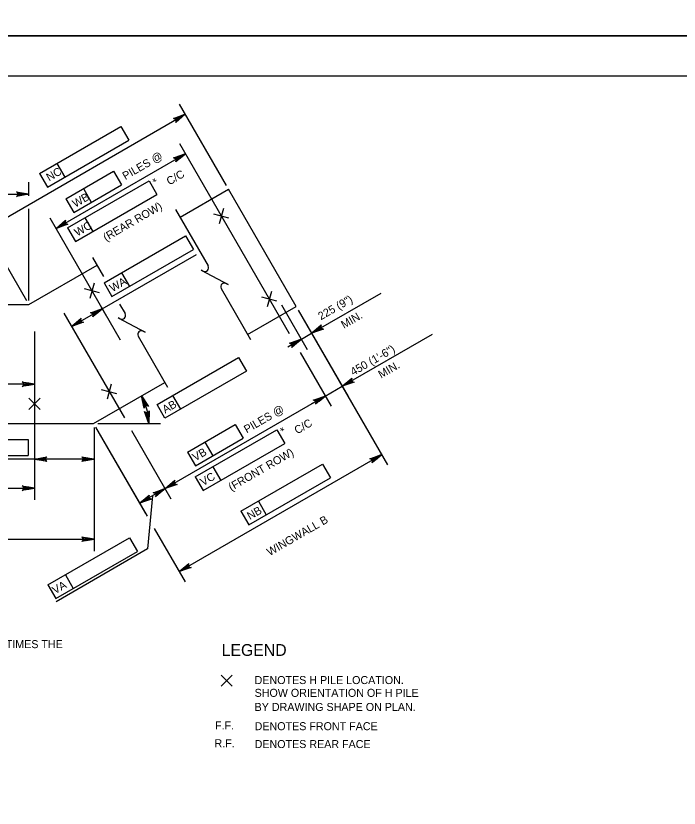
# Model space of a CAD drawing. Extents: x 638340 to 640241, y 295465 to 298435.
# Drawn here: x 639653.4 to 639902.2, y 296364 to 296661 of the extents above; entities that cross this region are included whole.
import ezdxf

# ---------------------------------------------------------------- set-up
doc = ezdxf.new("R2010")
doc.units = 0
for name, color, linetype in [('2', 7, 'Continuous'), ('3', 7, 'Continuous'), ('4', 7, 'Continuous'), ('PLT-BNDY', 7, 'Continuous')]:
    doc.layers.add(name, color=color, linetype=linetype)

# ---------------------------------------------------------------- blocks, each defined once
blk = doc.blocks.new('PILE')
at = {"layer": '2'}
for p, q in [((-2.651625, -2.651625), (2.651625, 2.651625)), ((-2.651625, 2.651625), (2.651625, -2.651625))]:
    blk.add_line(p, q, dxfattribs=at)

msp = doc.modelspace()

# ---------------------------------------------------------------- linework, layer by layer
at = {"layer": '2'}
for p, q in [((639316.46, 296638.46), (640102.69, 296638.46)), ((639732.41, 296597.31), (639714.76, 296627.89)), ((639642.12, 296580.84), (639716.97, 296624.05)), ((639662.28, 296601.88), (639692.86, 296619.53)), ((639692.86, 296619.53), (639695.81, 296614.41)), ((639665.24, 296596.76), (639695.81, 296614.41)), ((639714.78, 296613.09), (639755.91, 296541.84)), ((639716.99, 296609.26), (639668.49, 296581.25)), ((639668.83, 296605.66), (639671.79, 296600.54)), ((639672.23, 296592.41), (639690.11, 296602.73)), ((639690.11, 296602.73), (639693.07, 296597.61)), ((639662.28, 296601.88), (639665.24, 296596.76)), ((639672.79, 296581.49), (639703.37, 296599.13)), ((639703.37, 296599.13), (639706.32, 296594.02)), ((639658.34, 296593.47), (639658.34, 296598.59)), ((639675.19, 296587.29), (639693.07, 296597.61)), ((639678.78, 296596.19), (639681.73, 296591.07)), ((639547.33, 296594.16), (639658.34, 296594.16)), ((639675.74, 296576.38), (639706.32, 296594.02)), ((639672.23, 296592.41), (639675.19, 296587.29)), ((639658.34, 296554.3), (639658.34, 296588.61)), ((639657.57, 296554.09), (639639.91, 296584.68)), ((639692.67, 296539.37), (639666.27, 296585.09)), ((639679.34, 296585.27), (639682.29, 296580.16)), ((639672.79, 296581.49), (639675.74, 296576.38)), ((639686.52, 296560.88), (639717.1, 296578.52)), ((639717.1, 296578.52), (639720.05, 296573.4)), ((639689.47, 296555.76), (639720.05, 296573.4)), ((639685.85, 296551.18), (639721.13, 296571.54)), ((639693.07, 296564.66), (639696.02, 296559.54)), ((639686.52, 296560.88), (639689.47, 296555.76)), ((639687.35, 296548.58), (639683.64, 296555.01)), ((639764.35, 296541.99), (639790.4, 296557.03)), ((639753.09, 296552.63), (639762.73, 296535.94)), ((639671.45, 296549.5), (639694.12, 296510.22)), ((639674.32, 296544.52), (639685.85, 296551.18)), ((639759.33, 296550.69), (639766.57, 296538.15)), ((639759.33, 296550.69), (639778.04, 296518.28)), ((639759.33, 296550.69), (639792.85, 296492.63)), ((639660.44, 296542.69), (639660.44, 296479.48)), ((639760.51, 296539.77), (639755.4, 296536.82)), ((639760.51, 296539.77), (639764.35, 296541.99)), ((639775.83, 296522.11), (639809.65, 296541.64)), ((639760.01, 296534.74), (639771.65, 296514.59)), ((639706.37, 296515.21), (639736.93, 296532.89)), ((639736.93, 296532.89), (639739.89, 296527.78)), ((639739.89, 296527.78), (639709.33, 296510.1)), ((639660.44, 296522.88), (639635.84, 296522.88)), ((639769.43, 296518.42), (639775.83, 296522.11)), ((639769.43, 296518.42), (639709.4, 296483.76)), ((639715.25, 296513.53), (639712.3, 296518.64)), ((639766.88, 296516.95), (639764.32, 296515.47)), ((639709.33, 296510.1), (639706.37, 296515.21)), ((639684.13, 296508.16), (639707.7, 296508.16)), ((639717.79, 296497.39), (639735.65, 296507.74)), ((639735.65, 296507.74), (639738.62, 296502.63)), ((639682.78, 296506.62), (639682.78, 296460.33)), ((639683.36, 296506.83), (639702.07, 296474.42)), ((639683.36, 296506.83), (639702.62, 296473.47)), ((639696.82, 296505.56), (639711.61, 296479.93)), ((639720.73, 296488.1), (639751.28, 296505.79)), ((639751.28, 296505.79), (639754.25, 296500.68)), ((639622.71, 296502.12), (639658.01, 296502.12)), ((639658.01, 296502.12), (639658.01, 296496.21)), ((639720.75, 296492.28), (639738.62, 296502.63)), ((639724.33, 296501.18), (639727.3, 296496.07)), ((639723.69, 296482.99), (639754.25, 296500.68)), ((639622.71, 296496.21), (639658.01, 296496.21)), ((639714.66, 296452.61), (639790.63, 296496.47)), ((639717.79, 296497.39), (639720.75, 296492.28)), ((639682.78, 296494.81), (639619.52, 296494.81)), ((639737.86, 296475.25), (639768.43, 296492.91)), ((639768.43, 296492.91), (639771.39, 296487.79)), ((639727.28, 296491.89), (639730.24, 296486.78)), ((639720.73, 296488.1), (639723.69, 296482.99)), ((639740.81, 296470.14), (639771.39, 296487.79)), ((639545.22, 296483.91), (639660.44, 296483.91)), ((639709.4, 296483.76), (639699.86, 296478.25)), ((639704.67, 296481.03), (639702.86, 296461.18)), ((639744.41, 296479.04), (639747.36, 296473.92)), ((639737.86, 296475.25), (639740.81, 296470.14)), ((639705.31, 296468.8), (639716.88, 296448.77)), ((639523.08, 296464.76), (639682.78, 296464.76)), ((639665.46, 296447.68), (639696.04, 296465.31)), ((639696.04, 296465.31), (639698.99, 296460.2)), ((639668.41, 296442.56), (639698.99, 296460.2)), ((639702.86, 296461.18), (639668.49, 296441.34)), ((639672.01, 296451.46), (639674.96, 296446.34)), ((639665.46, 296447.68), (639668.41, 296442.56))]:
    msp.add_line(p, q, dxfattribs=at)
for points in [[(639716.97, 296624.05), (639713.37, 296620.97), (639713.56, 296621.36), (639713.56, 296621.72), (639713.45, 296622.02), (639713.25, 296622.27), (639712.93, 296622.44), (639712.5, 296622.48), (639716.97, 296624.05), (639712.93, 296622.44), (639713.25, 296622.27), (639716.97, 296624.05), (639713.45, 296622.02), (639713.56, 296621.72), (639716.97, 296624.05), (639713.56, 296621.36)], [(639716.99, 296609.26), (639713.39, 296606.17), (639713.58, 296606.56), (639713.58, 296606.93), (639713.47, 296607.23), (639713.27, 296607.47), (639712.95, 296607.65), (639712.52, 296607.68), (639716.99, 296609.26), (639712.95, 296607.65), (639713.27, 296607.47), (639716.99, 296609.26), (639713.47, 296607.23), (639713.58, 296606.93), (639716.99, 296609.26), (639713.58, 296606.56)], [(639658.34, 296594.16), (639653.67, 296593.29), (639654.03, 296593.54), (639654.22, 296593.85), (639654.27, 296594.16), (639654.22, 296594.47), (639654.03, 296594.79), (639653.67, 296595.04), (639658.34, 296594.16), (639654.03, 296594.79), (639654.22, 296594.47), (639658.34, 296594.16), (639654.27, 296594.16), (639654.22, 296593.85), (639658.34, 296594.16), (639654.03, 296593.54)], [(639668.49, 296581.25), (639672.09, 296584.34), (639671.9, 296583.95), (639671.89, 296583.58), (639672, 296583.28), (639672.21, 296583.04), (639672.52, 296582.86), (639672.96, 296582.83), (639668.49, 296581.25), (639672.52, 296582.86), (639672.21, 296583.04), (639668.49, 296581.25), (639672, 296583.28), (639671.89, 296583.58), (639668.49, 296581.25), (639671.9, 296583.95)], [(639685.85, 296551.18), (639682.25, 296548.09), (639682.44, 296548.49), (639682.44, 296548.85), (639682.33, 296549.15), (639682.13, 296549.39), (639681.81, 296549.57), (639681.38, 296549.6), (639685.85, 296551.18), (639681.81, 296549.57), (639682.13, 296549.39), (639685.85, 296551.18), (639682.33, 296549.15), (639682.44, 296548.85), (639685.85, 296551.18), (639682.44, 296548.49)], [(639674.32, 296544.52), (639677.92, 296547.61), (639677.73, 296547.21), (639677.73, 296546.85), (639677.84, 296546.55), (639678.04, 296546.31), (639678.36, 296546.13), (639678.79, 296546.09), (639674.32, 296544.52), (639678.36, 296546.13), (639678.04, 296546.31), (639674.32, 296544.52), (639677.84, 296546.55), (639677.73, 296546.85), (639674.32, 296544.52), (639677.73, 296547.21)], [(639764.35, 296541.99), (639767.95, 296545.07), (639767.76, 296544.68), (639767.76, 296544.32), (639767.87, 296544.02), (639768.07, 296543.77), (639768.39, 296543.6), (639768.82, 296543.56), (639764.35, 296541.99), (639768.39, 296543.6), (639768.07, 296543.77), (639764.35, 296541.99), (639767.87, 296544.02), (639767.76, 296544.32), (639764.35, 296541.99), (639767.76, 296544.68)], [(639760.51, 296539.77), (639756.91, 296536.68), (639757.1, 296537.08), (639757.11, 296537.44), (639757, 296537.74), (639756.79, 296537.98), (639756.48, 296538.16), (639756.04, 296538.2), (639760.51, 296539.77), (639756.48, 296538.16), (639756.79, 296537.98), (639760.51, 296539.77), (639757, 296537.74), (639757.11, 296537.44), (639760.51, 296539.77), (639757.1, 296537.08)], [(639775.83, 296522.11), (639779.42, 296525.2), (639779.24, 296524.8), (639779.23, 296524.44), (639779.34, 296524.14), (639779.55, 296523.9), (639779.86, 296523.72), (639780.3, 296523.69), (639775.83, 296522.11), (639779.86, 296523.72), (639779.55, 296523.9), (639775.83, 296522.11), (639779.34, 296524.14), (639779.23, 296524.44), (639775.83, 296522.11), (639779.24, 296524.8)], [(639660.44, 296522.88), (639655.78, 296522.01), (639656.14, 296522.26), (639656.33, 296522.57), (639656.38, 296522.88), (639656.33, 296523.2), (639656.14, 296523.51), (639655.78, 296523.76), (639660.44, 296522.88), (639656.14, 296523.51), (639656.33, 296523.2), (639660.44, 296522.88), (639656.38, 296522.88), (639656.33, 296522.57), (639660.44, 296522.88), (639656.14, 296522.26)], [(639700.51, 296518.48), (639703.19, 296514.57), (639702.81, 296514.79), (639702.46, 296514.84), (639702.15, 296514.76), (639701.88, 296514.59), (639701.67, 296514.29), (639701.59, 296513.86), (639700.51, 296518.48), (639701.67, 296514.29), (639701.88, 296514.59), (639700.51, 296518.48), (639702.15, 296514.76), (639702.46, 296514.84), (639700.51, 296518.48), (639702.81, 296514.79)], [(639769.43, 296518.42), (639765.83, 296515.33), (639766.02, 296515.73), (639766.02, 296516.09), (639765.91, 296516.39), (639765.71, 296516.63), (639765.39, 296516.81), (639764.96, 296516.85), (639769.43, 296518.42), (639765.39, 296516.81), (639765.71, 296516.63), (639769.43, 296518.42), (639765.91, 296516.39), (639766.02, 296516.09), (639769.43, 296518.42), (639766.02, 296515.73)], [(639703.27, 296508.17), (639701.73, 296512.65), (639702.03, 296512.34), (639702.37, 296512.2), (639702.68, 296512.19), (639702.99, 296512.29), (639703.27, 296512.52), (639703.46, 296512.91), (639703.27, 296508.17), (639703.27, 296512.52), (639702.99, 296512.29), (639703.27, 296508.17), (639702.68, 296512.19), (639702.37, 296512.2), (639703.27, 296508.17), (639702.03, 296512.34)], [(639660.44, 296494.81), (639665.1, 296495.68), (639664.75, 296495.44), (639664.56, 296495.12), (639664.51, 296494.81), (639664.56, 296494.5), (639664.75, 296494.19), (639665.1, 296493.94), (639660.44, 296494.81), (639664.75, 296494.19), (639664.56, 296494.5), (639660.44, 296494.81), (639664.51, 296494.81), (639664.56, 296495.12), (639660.44, 296494.81), (639664.75, 296495.44)], [(639682.78, 296494.81), (639678.12, 296493.94), (639678.48, 296494.19), (639678.67, 296494.5), (639678.72, 296494.81), (639678.67, 296495.12), (639678.48, 296495.44), (639678.12, 296495.68), (639682.78, 296494.81), (639678.48, 296495.44), (639678.67, 296495.12), (639682.78, 296494.81), (639678.72, 296494.81), (639678.67, 296494.5), (639682.78, 296494.81), (639678.48, 296494.19)], [(639790.63, 296496.47), (639787.03, 296493.38), (639787.22, 296493.78), (639787.22, 296494.14), (639787.11, 296494.44), (639786.91, 296494.68), (639786.59, 296494.86), (639786.16, 296494.9), (639790.63, 296496.47), (639786.59, 296494.86), (639786.91, 296494.68), (639790.63, 296496.47), (639787.11, 296494.44), (639787.22, 296494.14), (639790.63, 296496.47), (639787.22, 296493.78)], [(639709.4, 296483.76), (639713, 296486.85), (639712.81, 296486.46), (639712.81, 296486.09), (639712.92, 296485.79), (639713.12, 296485.55), (639713.44, 296485.37), (639713.87, 296485.34), (639709.4, 296483.76), (639713.44, 296485.37), (639713.12, 296485.55), (639709.4, 296483.76), (639712.92, 296485.79), (639712.81, 296486.09), (639709.4, 296483.76), (639712.81, 296486.46)], [(639660.44, 296483.91), (639655.78, 296483.04), (639656.14, 296483.29), (639656.33, 296483.6), (639656.38, 296483.91), (639656.33, 296484.22), (639656.14, 296484.54), (639655.78, 296484.78), (639660.44, 296483.91), (639656.14, 296484.54), (639656.33, 296484.22), (639660.44, 296483.91), (639656.38, 296483.91), (639656.33, 296483.6), (639660.44, 296483.91), (639656.14, 296483.29)], [(639709.4, 296483.76), (639705.8, 296480.68), (639705.99, 296481.07), (639705.99, 296481.43), (639705.88, 296481.73), (639705.68, 296481.98), (639705.36, 296482.15), (639704.93, 296482.19), (639709.4, 296483.76), (639705.36, 296482.15), (639705.68, 296481.98), (639709.4, 296483.76), (639705.88, 296481.73), (639705.99, 296481.43), (639709.4, 296483.76), (639705.99, 296481.07)], [(639699.86, 296478.25), (639703.46, 296481.34), (639703.27, 296480.94), (639703.26, 296480.58), (639703.37, 296480.28), (639703.58, 296480.04), (639703.89, 296479.86), (639704.33, 296479.83), (639699.86, 296478.25), (639703.89, 296479.86), (639703.58, 296480.04), (639699.86, 296478.25), (639703.37, 296480.28), (639703.26, 296480.58), (639699.86, 296478.25), (639703.27, 296480.94)], [(639682.78, 296464.76), (639678.12, 296463.89), (639678.48, 296464.14), (639678.67, 296464.45), (639678.72, 296464.76), (639678.67, 296465.08), (639678.48, 296465.39), (639678.12, 296465.64), (639682.78, 296464.76), (639678.48, 296465.39), (639678.67, 296465.08), (639682.78, 296464.76), (639678.72, 296464.76), (639678.67, 296464.45), (639682.78, 296464.76), (639678.48, 296464.14)], [(639714.66, 296452.61), (639718.26, 296455.69), (639718.08, 296455.3), (639718.07, 296454.94), (639718.18, 296454.64), (639718.38, 296454.39), (639718.7, 296454.22), (639719.14, 296454.18), (639714.66, 296452.61), (639718.7, 296454.22), (639718.38, 296454.39), (639714.66, 296452.61), (639718.18, 296454.64), (639718.07, 296454.94), (639714.66, 296452.61), (639718.08, 296455.3)]]:
    msp.add_lwpolyline(points, dxfattribs=at)
for points in [[(639714.17, 296623), (639714.66, 296622.15), (639716.97, 296624.05)], [(639714.19, 296608.2), (639714.68, 296607.35), (639716.99, 296609.26)], [(639670.8, 296583.16), (639671.29, 296582.3), (639668.49, 296581.25)], [(639683.05, 296550.13), (639683.54, 296549.27), (639685.85, 296551.18)], [(639676.63, 296546.42), (639677.13, 296545.57), (639674.32, 296544.52)], [(639766.66, 296543.89), (639767.15, 296543.04), (639764.35, 296541.99)], [(639757.71, 296538.72), (639758.2, 296537.87), (639760.51, 296539.77)], [(639657.49, 296523.38), (639657.49, 296522.39), (639660.44, 296522.88)], [(639778.14, 296524.02), (639778.63, 296523.16), (639775.83, 296522.11)], [(639766.63, 296517.37), (639767.12, 296516.52), (639769.43, 296518.42)], [(639766.63, 296517.37), (639767.12, 296516.52), (639769.43, 296518.42)], [(639663.4, 296495.3), (639663.4, 296494.32), (639660.44, 296494.81)], [(639679.64, 296495.3), (639679.64, 296494.32), (639682.59, 296494.81)], [(639787.83, 296495.42), (639788.32, 296494.56), (639790.63, 296496.47)], [(639657.49, 296484.4), (639657.49, 296483.42), (639660.44, 296483.91)], [(639706.6, 296482.71), (639707.09, 296481.86), (639709.4, 296483.76)], [(639711.71, 296485.67), (639712.2, 296484.81), (639709.4, 296483.76)], [(639702.17, 296480.15), (639702.66, 296479.3), (639699.86, 296478.25)], [(639679.83, 296465.25), (639679.83, 296464.27), (639682.78, 296464.76)], [(639716.98, 296454.51), (639717.47, 296453.66), (639714.66, 296452.61)]]:
    msp.add_lwpolyline(points, close=True, dxfattribs=at)
msp.add_arc((639682.59, 296508.16), 20.68, 359.9703, 29.9903, dxfattribs=at)
at = {"layer": '3'}
for p, q in [((639714.99, 296585.47), (639733.18, 296595.97)), ((639758.56, 296552.02), (639733.18, 296595.97)), ((639658.34, 296552.76), (639683.91, 296567.53)), ((639616.47, 296552.76), (639658.34, 296552.76)), ((639740.36, 296541.51), (639758.56, 296552.02)), ((639682.59, 296508.16), (639709.28, 296523.57)), ((639616.47, 296508.16), (639682.59, 296508.16))]:
    msp.add_line(p, q, dxfattribs=at)
at = {"layer": '4'}
for p, q in [((639713.33, 296588.33), (639725.52, 296567.22)), ((639682.23, 296570.43), (639686.35, 296563.3)), ((639730.38, 296558.81), (639741.43, 296539.66)), ((639692.36, 296552.89), (639694.42, 296549.32)), ((639699.27, 296540.91), (639710.33, 296521.76))]:
    msp.add_line(p, q, dxfattribs=at)
for points in [[(639723.58, 296565.28), (639722.96, 296565.61), (639733.01, 296560.3), (639732.33, 296560.66)], [(639692.47, 296547.38), (639691.85, 296547.72), (639701.9, 296542.41), (639701.23, 296542.76)]]:
    msp.add_lwpolyline(points, dxfattribs=at)
for centre, start, end in [((639724.29, 296566.51), 240, 30), ((639731.67, 296559.4), 62.1328, 204.6714), ((639693.19, 296548.61), 240, 30), ((639700.56, 296541.51), 62.1328, 204.6714)]:
    msp.add_arc(centre, 1.42, start, end, dxfattribs=at)
at = {"layer": 'PLT-BNDY'}
for points in [[(639276.46, 297247.46), (640117.46, 297247.46), (640117.46, 296653.46), (639276.46, 296653.46)], [(639276.46, 296653.46), (640117.46, 296653.46), (640117.46, 296059.46), (639276.46, 296059.46)]]:
    msp.add_lwpolyline(points, close=True, dxfattribs=at)

# ---------------------------------------------------------------- block references
at = {"layer": '2', "xscale": 0.78743606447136, "yscale": -0.7874360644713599, "rotation": -149.99999999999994}
for p in [(639730.48, 296585.89), (639681.98, 296557.89), (639748.48, 296554.72), (639688.44, 296520.06)]:
    msp.add_blockref('PILE', p, dxfattribs=at)
at = {"layer": '2', "xscale": 0.78743606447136, "yscale": 0.78743606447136}
for p in [(639660.45, 296515.54), (639732.46, 296411.73)]:
    msp.add_blockref('PILE', p, dxfattribs=at)

# ---------------------------------------------------------------- texts
at = {"layer": '2'}
for s, height, rotation, p in [('PILES @', 3, 30, (639694.48, 296599.36)), ('NC', 3, 29.9382, (639665.9, 296598.86)), ('C/C', 3, 29.9382, (639711.01, 296597.36)), ('*', 3, 59.9382, (639706.88, 296597.55)), ('WB', 3, 29.9382, (639675.72, 296589)), ('(REAR ROW)', 3, 30, (639687.22, 296576.37)), ('WC', 3, 29.9382, (639676.47, 296578.19)), ('WA', 3, 29.9382, (639689.68, 296557.34)), ('225 (9")', 3, 30, (639767.83, 296546.79)), ('MIN.', 3, 30, (639776.46, 296543.61)), ('450 (1\'-6")', 3.0001, 30, (639779.99, 296525.95)), ('MIN.', 3, 30, (639790.4, 296524.96)), ('AB', 3, 30.0491, (639709.42, 296511.82)), ('PILES @', 3, 30.0982, (639740.03, 296504.38)), ('C/C', 3, 30.0364, (639758.93, 296504.03)), ('*', 3, 60.0364, (639754.79, 296504.21)), ('VB', 3, 30.0364, (639720.7, 296493.93)), ('(FRONT ROW)', 3.0001, 30.0982, (639734.25, 296482.71)), ('VC', 3, 30.0364, (639723.64, 296484.64)), ('NB', 3, 29.9382, (639741.2, 296471.92)), ('WINGWALL B', 3, 30, (639748.64, 296458.41)), ('VA', 3, 29.9382, (639668.14, 296444.08))]:
    msp.add_text(s, height=height, rotation=rotation, dxfattribs=at).set_placement(p)
for s, p in [('THE DIAMETER FOR ROUND OR OCTAGONAL PILES AND TWO TIMES THE', (639527.27, 296423.94)), ('DENOTES H PILE LOCATION.', (639742.97, 296410.47)), ('SHOW ORIENTATION OF H PILE', (639742.97, 296405.68)), ('BY DRAWING SHAPE ON PLAN.', (639742.97, 296400.39))]:
    msp.add_text(s, height=3.0001, dxfattribs=at).set_placement(p)
at = {"layer": '4'}
for s, height, p in [('LEGEND', 4.429, (639730.62, 296421.02)), ('F.F.', 3, (639728.12, 296393.47)), ('DENOTES FRONT FACE', 3.0001, (639742.98, 296393.18)), ('R.F.', 3, (639727.94, 296386.77)), ('DENOTES REAR FACE', 3.0001, (639742.98, 296386.48))]:
    msp.add_text(s, height=height, dxfattribs=at).set_placement(p)

doc.saveas('drawing.dxf')
